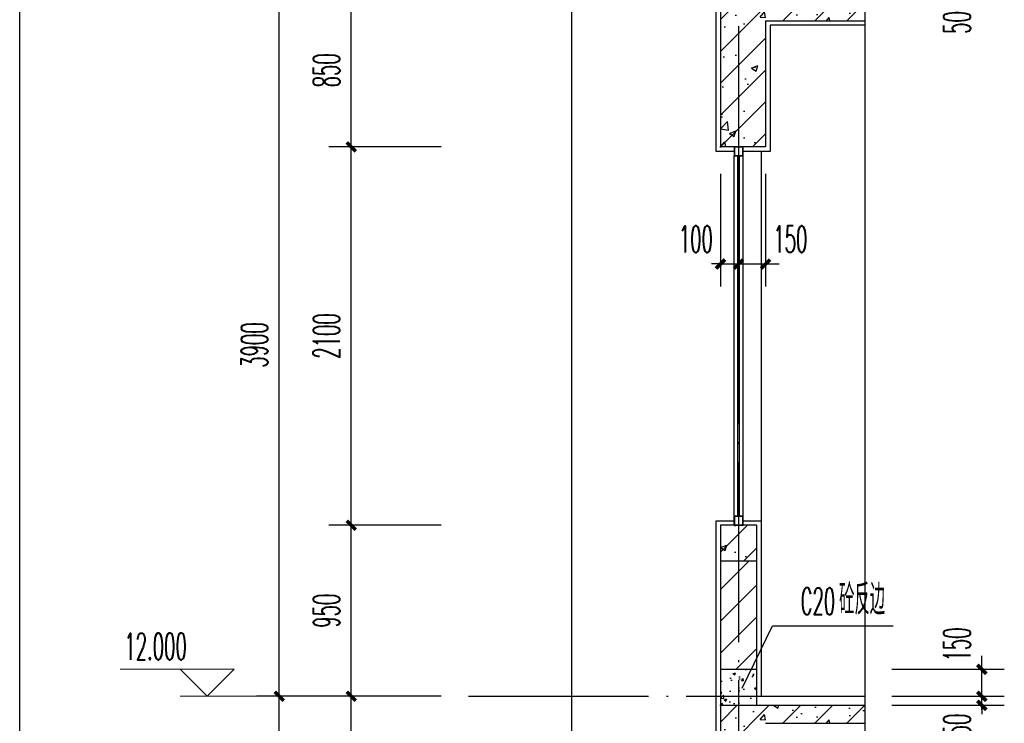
# Model space of a CAD drawing. Extents: x 1779708 to 7299578, y -1121471 to 88434.
# Tile 956 of 1056: x 6970419 to 6975885, y -959392 to -955486. Entities that reach past the tile are written whole.
import ezdxf

# ---------------------------------------------------------------- set-up
doc = ezdxf.new("R2010")
doc.units = 0
doc.header["$LTSCALE"] = 1000
doc.header["$MEASUREMENT"] = 0
doc.linetypes.add('DOTE', pattern=[2.42, 2, -0.2, 0.02, -0.2])
doc.layers.get('0').update_dxf_attribs({"linetype": 'CONTINUOUS'})
doc.layers.get('Defpoints').update_dxf_attribs({"linetype": 'CONTINUOUS'})
for name, color, linetype in [('AXIS', 3, 'CONTINUOUS'), ('DIM_LEAD', 3, 'CONTINUOUS'), ('DIM_SYMB', 3, 'CONTINUOUS'), ('DOTE', 1, 'DOTE'), ('PUB_TAB', 7, 'CONTINUOUS'), ('PUB_TEXT', 7, 'CONTINUOUS'), ('WALL', 255, 'CONTINUOUS'), ('WINDOW', 2, 'CONTINUOUS'), ('填充细线', 8, 'CONTINUOUS'), ('粉刷线', 213, 'CONTINUOUS')]:
    doc.layers.add(name, color=color, linetype=linetype)
doc.layers.add('DIM_ELEV', color=3, linetype='CONTINUOUS', lineweight=13)
doc.styles.add('_TCH_DIM', font='SIMPLEX.shx', dxfattribs={"width": 0.7, "bigfont": 'GBCBIG.shx'})
doc.styles.add('_TCH_DIM_T3', font='SIMPLEX.shx', dxfattribs={"width": 0.494118, "bigfont": 'GBCBIG.shx'})
doc.dimstyles.new('_TCH_ARCH&&50', dxfattribs={"dimtxt": 148.75, "dimasz": 50, "dimexe": 125, "dimexo": 150, "dimgap": 63.125, "dimtad": 1, "dimdec": 0, "dimzin": 0, "dimdsep": 46, "dimtxsty": '_TCH_DIM_T3', "dimblk": 'ARCHTICK', "dimcen": 0.09, "dimdle": 75, "dimclrt": 7, "dimazin": 2, "dimtfac": 1, "dimtdec": 0, "dimtix": 1, "dimtmove": 2, "dimatfit": 3, "dimfxl": 250, "dimtolj": 1, "dimtzin": 0, "dimarcsym": 0})

# ---------------------------------------------------------------- blocks, each defined once
blk = doc.blocks.new('_ArchTick')
at = {"color": 0, "linetype": 'ByBlock', "const_width": 0.4}
blk.add_lwpolyline([(-0.5, -0.5), (0.5, 0.5)], dxfattribs=at)
blk = doc.blocks.new('*D1692')
at = {"layer": 'AXIS', "color": 0, "lineweight": -2, "transparency": 16777216}
for p, q in [((6971859.541605, -963217.285577), (6971859.541605, -959167.285577)), ((6972759.541605, -959242.285577), (6971734.541605, -959242.285577)), ((6972759.541605, -963142.285577), (6971734.541605, -963142.285577))]:
    blk.add_line(p, q, dxfattribs=at)
at = {"layer": 'Defpoints', "color": 0, "transparency": 16777216}
for p in [(6971859.541605, -959242.285577), (6972909.541605, -959242.285577), (6972909.541605, -963142.285577)]:
    blk.add_point(p, dxfattribs=at)
at = {"layer": 'AXIS', "color": 0, "lineweight": -2, "transparency": 16777216, "xscale": 50, "yscale": 50, "zscale": 50}
for p, rotation in [((6971859.541605, -959242.285577), 90), ((6971859.541605, -963142.285577), 270)]:
    blk.add_blockref('_ArchTick', p, dxfattribs=dict(at, rotation=rotation))
at = {"layer": 'AXIS', "color": 7, "transparency": 16777216, "insert": (6971722.041605, -961192.285577), "char_height": 148.75, "attachment_point": 5, "rotation": 90, "style": '_TCH_DIM_T3'}
blk.add_mtext('\\A1;3900', dxfattribs=at)
blk = doc.blocks.new('*D1693')
at = {"layer": 'AXIS', "color": 0, "lineweight": -2, "transparency": 16777216}
for p, q in [((6971859.541605, -959317.285577), (6971859.541605, -955267.285577)), ((6972759.541605, -955342.285577), (6971734.541605, -955342.285577)), ((6972759.541605, -959242.285577), (6971734.541605, -959242.285577))]:
    blk.add_line(p, q, dxfattribs=at)
at = {"layer": 'Defpoints', "color": 0, "transparency": 16777216}
for p in [(6971859.541605, -955342.285577), (6972909.541605, -955342.285577), (6972909.541605, -959242.285577)]:
    blk.add_point(p, dxfattribs=at)
at = {"layer": 'AXIS', "color": 0, "lineweight": -2, "transparency": 16777216, "xscale": 50, "yscale": 50, "zscale": 50}
for p, rotation in [((6971859.541605, -955342.285577), 90), ((6971859.541605, -959242.285577), 270)]:
    blk.add_blockref('_ArchTick', p, dxfattribs=dict(at, rotation=rotation))
at = {"layer": 'AXIS', "color": 7, "transparency": 16777216, "insert": (6971722.041605, -957292.285577), "char_height": 148.75, "attachment_point": 5, "rotation": 90, "style": '_TCH_DIM_T3'}
blk.add_mtext('\\A1;3900', dxfattribs=at)
blk = doc.blocks.new('*D1699')
at = {"layer": 'AXIS', "color": 0, "lineweight": -2, "transparency": 16777216}
for p, q in [((6975759.541605, -959242.285577), (6975759.541605, -959192.285577)), ((6975259.541605, -959242.285577), (6975884.541605, -959242.285577)), ((6975759.541605, -959292.285577), (6975759.541605, -959242.285577)), ((6975259.541605, -959292.285577), (6975884.541605, -959292.285577)), ((6975759.541605, -959292.285577), (6975759.541605, -959342.285577))]:
    blk.add_line(p, q, dxfattribs=at)
at = {"layer": 'Defpoints', "color": 0, "transparency": 16777216}
for p in [(6975109.541605, -959242.285577), (6975759.541605, -959242.285577), (6975109.541605, -959292.285577)]:
    blk.add_point(p, dxfattribs=at)
at = {"layer": 'AXIS', "color": 0, "lineweight": -2, "transparency": 16777216, "xscale": 50, "yscale": 50, "zscale": 50}
for p, rotation in [((6975759.541605, -959242.285577), 270), ((6975759.541605, -959292.285577), 90)]:
    blk.add_blockref('_ArchTick', p, dxfattribs=dict(at, rotation=rotation))
at = {"layer": 'AXIS', "color": 7, "transparency": 16777216, "insert": (6975622.041605, -959401.785577), "char_height": 148.75, "attachment_point": 5, "rotation": 90, "style": '_TCH_DIM_T3'}
blk.add_mtext('\\A1;50', dxfattribs=at)
blk = doc.blocks.new('*D1700')
at = {"layer": 'AXIS', "color": 0, "lineweight": -2, "transparency": 16777216}
for p, q in [((6975759.541605, -959317.285577), (6975759.541605, -959017.285577)), ((6975259.541605, -959092.285577), (6975884.541605, -959092.285577)), ((6975259.541605, -959242.285577), (6975884.541605, -959242.285577))]:
    blk.add_line(p, q, dxfattribs=at)
at = {"layer": 'Defpoints', "color": 0, "transparency": 16777216}
for p in [(6975109.541605, -959092.285577), (6975759.541605, -959092.285577), (6975109.541605, -959242.285577)]:
    blk.add_point(p, dxfattribs=at)
at = {"layer": 'AXIS', "color": 0, "lineweight": -2, "transparency": 16777216, "xscale": 50, "yscale": 50, "zscale": 50}
for p, rotation in [((6975759.541605, -959092.285577), 90), ((6975759.541605, -959242.285577), 270)]:
    blk.add_blockref('_ArchTick', p, dxfattribs=dict(at, rotation=rotation))
at = {"layer": 'AXIS', "color": 7, "transparency": 16777216, "insert": (6975622.041605, -958954.785577), "char_height": 148.75, "attachment_point": 5, "rotation": 90, "style": '_TCH_DIM_T3'}
blk.add_mtext('\\A1;150', dxfattribs=at)
blk = doc.blocks.new('*D1701')
at = {"layer": 'AXIS', "color": 0, "lineweight": -2, "transparency": 16777216}
for p, q in [((6975759.541605, -955342.285577), (6975759.541605, -955292.285577)), ((6975259.541605, -955342.285577), (6975884.541605, -955342.285577)), ((6975759.541605, -955392.285577), (6975759.541605, -955342.285577)), ((6975259.541605, -955392.285577), (6975884.541605, -955392.285577)), ((6975759.541605, -955392.285577), (6975759.541605, -955442.285577))]:
    blk.add_line(p, q, dxfattribs=at)
at = {"layer": 'Defpoints', "color": 0, "transparency": 16777216}
for p in [(6975109.541605, -955342.285577), (6975759.541605, -955342.285577), (6975109.541605, -955392.285577)]:
    blk.add_point(p, dxfattribs=at)
at = {"layer": 'AXIS', "color": 0, "lineweight": -2, "transparency": 16777216, "xscale": 50, "yscale": 50, "zscale": 50}
for p, rotation in [((6975759.541605, -955342.285577), 270), ((6975759.541605, -955392.285577), 90)]:
    blk.add_blockref('_ArchTick', p, dxfattribs=dict(at, rotation=rotation))
at = {"layer": 'AXIS', "color": 7, "transparency": 16777216, "insert": (6975622.041605, -955501.785577), "char_height": 148.75, "attachment_point": 5, "rotation": 90, "style": '_TCH_DIM_T3'}
blk.add_mtext('\\A1;50', dxfattribs=at)
blk = doc.blocks.new('*D1719')
at = {"layer": 'AXIS', "color": 0, "lineweight": -2, "transparency": 16777216}
for p, q in [((6972259.541605, -960167.285577), (6972259.541605, -959167.285577)), ((6972759.541605, -959242.285577), (6972134.541605, -959242.285577)), ((6972759.541605, -960092.285577), (6972134.541605, -960092.285577))]:
    blk.add_line(p, q, dxfattribs=at)
at = {"layer": 'Defpoints', "color": 0, "transparency": 16777216}
for p in [(6972259.541605, -959242.285577), (6972909.541605, -959242.285577), (6972909.541605, -960092.285577)]:
    blk.add_point(p, dxfattribs=at)
at = {"layer": 'AXIS', "color": 0, "lineweight": -2, "transparency": 16777216, "xscale": 50, "yscale": 50, "zscale": 50}
for p, rotation in [((6972259.541605, -959242.285577), 90), ((6972259.541605, -960092.285577), 270)]:
    blk.add_blockref('_ArchTick', p, dxfattribs=dict(at, rotation=rotation))
at = {"layer": 'AXIS', "color": 7, "transparency": 16777216, "insert": (6972122.041605, -959667.285577), "char_height": 148.75, "attachment_point": 5, "rotation": 90, "style": '_TCH_DIM_T3'}
blk.add_mtext('\\A1;850', dxfattribs=at)
blk = doc.blocks.new('*D1720')
at = {"layer": 'AXIS', "color": 0, "lineweight": -2, "transparency": 16777216}
for p, q in [((6972259.541605, -959317.285577), (6972259.541605, -958217.285577)), ((6972759.541605, -958292.285577), (6972134.541605, -958292.285577)), ((6972759.541605, -959242.285577), (6972134.541605, -959242.285577))]:
    blk.add_line(p, q, dxfattribs=at)
at = {"layer": 'Defpoints', "color": 0, "transparency": 16777216}
for p in [(6972259.541605, -958292.285577), (6972909.541605, -958292.285577), (6972909.541605, -959242.285577)]:
    blk.add_point(p, dxfattribs=at)
at = {"layer": 'AXIS', "color": 0, "lineweight": -2, "transparency": 16777216, "xscale": 50, "yscale": 50, "zscale": 50}
for p, rotation in [((6972259.541605, -958292.285577), 90), ((6972259.541605, -959242.285577), 270)]:
    blk.add_blockref('_ArchTick', p, dxfattribs=dict(at, rotation=rotation))
at = {"layer": 'AXIS', "color": 7, "transparency": 16777216, "insert": (6972122.041605, -958767.285577), "char_height": 148.75, "attachment_point": 5, "rotation": 90, "style": '_TCH_DIM_T3'}
blk.add_mtext('\\A1;950', dxfattribs=at)
blk = doc.blocks.new('*D1721')
at = {"layer": 'AXIS', "color": 0, "lineweight": -2, "transparency": 16777216}
for p, q in [((6972259.541605, -958367.285577), (6972259.541605, -956117.285577)), ((6972759.541605, -956192.285577), (6972134.541605, -956192.285577)), ((6972759.541605, -958292.285577), (6972134.541605, -958292.285577))]:
    blk.add_line(p, q, dxfattribs=at)
at = {"layer": 'Defpoints', "color": 0, "transparency": 16777216}
for p in [(6972259.541605, -956192.285577), (6972909.541605, -956192.285577), (6972909.541605, -958292.285577)]:
    blk.add_point(p, dxfattribs=at)
at = {"layer": 'AXIS', "color": 0, "lineweight": -2, "transparency": 16777216, "xscale": 50, "yscale": 50, "zscale": 50}
for p, rotation in [((6972259.541605, -956192.285577), 90), ((6972259.541605, -958292.285577), 270)]:
    blk.add_blockref('_ArchTick', p, dxfattribs=dict(at, rotation=rotation))
at = {"layer": 'AXIS', "color": 7, "transparency": 16777216, "insert": (6972122.041605, -957242.285577), "char_height": 148.75, "attachment_point": 5, "rotation": 90, "style": '_TCH_DIM_T3'}
blk.add_mtext('\\A1;2100', dxfattribs=at)
blk = doc.blocks.new('*D1722')
at = {"layer": 'AXIS', "color": 0, "lineweight": -2, "transparency": 16777216}
for p, q in [((6972259.541605, -956267.285577), (6972259.541605, -955267.285577)), ((6972759.541605, -955342.285577), (6972134.541605, -955342.285577)), ((6972759.541605, -956192.285577), (6972134.541605, -956192.285577))]:
    blk.add_line(p, q, dxfattribs=at)
at = {"layer": 'Defpoints', "color": 0, "transparency": 16777216}
for p in [(6972259.541605, -955342.285577), (6972909.541605, -955342.285577), (6972909.541605, -956192.285577)]:
    blk.add_point(p, dxfattribs=at)
at = {"layer": 'AXIS', "color": 0, "lineweight": -2, "transparency": 16777216, "xscale": 50, "yscale": 50, "zscale": 50}
for p, rotation in [((6972259.541605, -955342.285577), 90), ((6972259.541605, -956192.285577), 270)]:
    blk.add_blockref('_ArchTick', p, dxfattribs=dict(at, rotation=rotation))
at = {"layer": 'AXIS', "color": 7, "transparency": 16777216, "insert": (6972122.041605, -955767.285577), "char_height": 148.75, "attachment_point": 5, "rotation": 90, "style": '_TCH_DIM_T3'}
blk.add_mtext('\\A1;850', dxfattribs=at)
blk = doc.blocks.new('*D1734')
at = {"layer": 'AXIS', "color": 0, "lineweight": -2, "transparency": 16777216}
for p, q in [((6974309.541605, -956342.285577), (6974309.541605, -956967.285577)), ((6974409.541605, -956342.285577), (6974409.541605, -956967.285577)), ((6974309.541605, -956842.285577), (6974259.541605, -956842.285577)), ((6974309.541605, -956842.285577), (6974409.541605, -956842.285577)), ((6974409.541605, -956842.285577), (6974459.541605, -956842.285577))]:
    blk.add_line(p, q, dxfattribs=at)
at = {"layer": 'Defpoints', "color": 0, "transparency": 16777216}
for p in [(6974309.541605, -956192.285577), (6974409.541605, -956192.285577), (6974409.541605, -956842.285577)]:
    blk.add_point(p, dxfattribs=at)
at = {"layer": 'AXIS', "color": 0, "lineweight": -2, "transparency": 16777216, "xscale": 50, "yscale": 50, "zscale": 50}
blk.add_blockref('_ArchTick', (6974309.541605, -956842.285577), dxfattribs=at)
at = {"layer": 'AXIS', "color": 0, "lineweight": -2, "transparency": 16777216, "xscale": 50, "yscale": 50, "zscale": 50, "rotation": 180}
blk.add_blockref('_ArchTick', (6974409.541605, -956842.285577), dxfattribs=at)
at = {"layer": 'AXIS', "color": 7, "transparency": 16777216, "insert": (6974172.041605, -956704.785577), "char_height": 148.75, "attachment_point": 5, "style": '_TCH_DIM_T3'}
blk.add_mtext('\\A1;100', dxfattribs=at)
blk = doc.blocks.new('*D1735')
at = {"layer": 'AXIS', "color": 0, "lineweight": -2, "transparency": 16777216}
for p, q in [((6974409.541605, -956342.285577), (6974409.541605, -956967.285577)), ((6974559.541605, -956342.285577), (6974559.541605, -956967.285577)), ((6974334.541605, -956842.285577), (6974634.541605, -956842.285577))]:
    blk.add_line(p, q, dxfattribs=at)
at = {"layer": 'Defpoints', "color": 0, "transparency": 16777216}
for p in [(6974409.541605, -956192.285577), (6974559.541605, -956192.285577), (6974559.541605, -956842.285577)]:
    blk.add_point(p, dxfattribs=at)
at = {"layer": 'AXIS', "color": 0, "lineweight": -2, "transparency": 16777216, "xscale": 50, "yscale": 50, "zscale": 50, "rotation": 180}
blk.add_blockref('_ArchTick', (6974409.541605, -956842.285577), dxfattribs=at)
at = {"layer": 'AXIS', "color": 0, "lineweight": -2, "transparency": 16777216, "xscale": 50, "yscale": 50, "zscale": 50}
blk.add_blockref('_ArchTick', (6974559.541605, -956842.285577), dxfattribs=at)
at = {"layer": 'AXIS', "color": 7, "transparency": 16777216, "insert": (6974697.041605, -956704.785577), "char_height": 148.75, "attachment_point": 5, "style": '_TCH_DIM_T3'}
blk.add_mtext('\\A1;150', dxfattribs=at)

msp = doc.modelspace()

# ---------------------------------------------------------------- hatches: boundary and pattern name
at = {"layer": '填充细线'}
h = msp.add_hatch(dxfattribs=at)
h.set_pattern_fill('钢筋混凝土', color=114, scale=50)
h.set_pattern_definition([(45, (6974309.54, -956192.29), (-88.388, 88.388), []), (50, (6974309.54, -956192.3), (358.63, -31.376), [37.5, -412.5]), (355, (6974309.54, -956192.3), (-69.38, 376.1), [30, -330]), (100.45, (6974339.43, -956194.9), (289.25, 344.72), [31.87, -350.57]), (46.184, (6974309.54, -956092.3), (533.62, -82.76), [56.25, -618.75]), (96.636, (6974354, -956099.2), (467.33, 487.06), [47.8, -525.86]), (351.184, (6974309.54, -956092.3), (467.33, 487.06), [45, -495]), (21, (6974359.54, -956117.3), (298.45, -201.31), [37.5, -412.5]), (326, (6974359.54, -956117.3), (121.66, 362.58), [30, -330]), (71.45, (6974384.4, -956134.06), (420.11, 161.27), [31.87, -350.57]), (37.5, (6974309.54, -956192.29), (6.08, 166.447), [0, -326, 0, -335, 0, -331.25]), (7.5, (6974309.54, -956192.29), (131.535, 197.206), [0, -191, 0, -318.5, 0, -126.25]), (327.5, (6974198.04, -956192.29), (266.911, -11.277), [0, -125, 0, -390, 0, -517.5]), (317.5, (6974148.04, -956192.29), (291.593, 50.052), [0, -162.5, 0, -259, 0, -367.5])])
h.paths.add_polyline_path([(6974559.5, -955492.3), (6975109.5, -955492.3), (6975109.5, -955392.3), (6974309.5, -955392.3), (6974309.5, -956192.3), (6974559.5, -956192.3)])
h = msp.add_hatch(dxfattribs=at)
h.set_pattern_fill('钢筋混凝土', color=114, scale=50)
h.set_pattern_definition([(45, (6974259.54, -958492.29), (-88.39, 88.39), []), (50, (6974259.54, -958492.3), (358.63, -31.38), [37.5, -412.5]), (355, (6974259.54, -958492.3), (-69.38, 376.1), [30, -330]), (100.45, (6974289.43, -958494.9), (289.25, 344.72), [31.87, -350.57]), (46.18, (6974259.54, -958392.3), (533.6, -82.76), [56.25, -618.75]), (96.64, (6974304, -958399.2), (467.33, 487.06), [47.8, -525.86]), (351.18, (6974259.54, -958392.3), (467.33, 487.06), [45, -495]), (21, (6974309.54, -958417.3), (298.45, -201.3), [37.5, -412.5]), (326, (6974309.54, -958417.3), (121.66, 362.58), [30, -330]), (71.45, (6974334.4, -958434.06), (420.1, 161.27), [31.87, -350.57]), (37.5, (6974259.54, -958492.29), (6.08, 166.447), [0, -326, 0, -335, 0, -331.25]), (7.5, (6974259.54, -958492.29), (131.53, 197.21), [0, -191, 0, -318.5, 0, -126.25]), (327.5, (6974148.04, -958492.29), (266.91, -11.277), [0, -125, 0, -390, 0, -517.5]), (317.5, (6974098.04, -958492.29), (291.59, 50.05), [0, -162.5, 0, -259, 0, -367.5])])
h.paths.add_polyline_path([(6974509.5, -958292.3), (6974309.5, -958292.3), (6974309.5, -958392.3), (6974309.5, -958492.3), (6974509.5, -958492.3)])
h = msp.add_hatch(dxfattribs=at)
h.set_pattern_fill('普通砖', color=114, scale=50)
h.set_pattern_definition([(45, (6974309.54, -959002.53), (-88.388, 88.388), [])])
h.paths.add_polyline_path([(6974509.5, -958492.3), (6974309.5, -958492.3), (6974309.5, -959092.3), (6974509.5, -959092.3)])
h = msp.add_hatch(dxfattribs=at)
h.set_pattern_fill('混凝土', color=114, scale=20)
h.set_pattern_definition([(50, (6974309.54, -959292.29), (143.45, -12.55), [15, -165]), (355, (6974309.54, -959292.29), (-27.75, 150.44), [12, -132]), (100.45, (6974321.5, -959293.33), (115.7, 137.89), [12.75, -140.23]), (46.184, (6974309.54, -959252.29), (213.45, -33.1), [22.5, -247.5]), (96.64, (6974327.33, -959255.04), (186.93, 194.82), [19.12, -210.34]), (351.18, (6974309.54, -959252.29), (186.93, 194.82), [18, -198]), (21, (6974329.54, -959262.29), (119.38, -80.524), [15, -165]), (326, (6974329.54, -959262.29), (48.66, 145.03), [12, -132]), (71.45, (6974339.49, -959269), (168.045, 64.51), [12.75, -140.23]), (37.5, (6974309.54, -959292.286), (2.432, 66.579), [0, -130.4, 0, -134, 0, -132.5]), (7.5, (6974309.54, -959292.286), (52.614, 78.882), [0, -76.4, 0, -127.4, 0, -50.5]), (327.5, (6974264.94, -959292.286), (106.7645, -4.511), [0, -50, 0, -156, 0, -207]), (317.5, (6974244.94, -959292.29), (116.637, 20.02), [0, -65, 0, -103.6, 0, -147])])
h.paths.add_polyline_path([(6974509.5, -959092.3), (6974309.5, -959092.3), (6974309.5, -959292.3), (6974509.5, -959292.3)])
h = msp.add_hatch(dxfattribs=at)
h.set_pattern_fill('钢筋混凝土', color=114, scale=50)
h.set_pattern_definition([(45, (6974309.54, -960092.29), (-88.388, 88.388), []), (50, (6974309.54, -960092.3), (358.63, -31.376), [37.5, -412.5]), (355, (6974309.54, -960092.3), (-69.38, 376.1), [30, -330]), (100.45, (6974339.43, -960094.9), (289.25, 344.72), [31.87, -350.57]), (46.184, (6974309.54, -959992.3), (533.62, -82.76), [56.25, -618.75]), (96.636, (6974354, -959999.2), (467.33, 487.06), [47.8, -525.86]), (351.184, (6974309.54, -959992.3), (467.33, 487.06), [45, -495]), (21, (6974359.54, -960017.3), (298.45, -201.31), [37.5, -412.5]), (326, (6974359.54, -960017.3), (121.66, 362.58), [30, -330]), (71.45, (6974384.4, -960034.06), (420.11, 161.27), [31.87, -350.57]), (37.5, (6974309.54, -960092.29), (6.08, 166.447), [0, -326, 0, -335, 0, -331.25]), (7.5, (6974309.54, -960092.29), (131.535, 197.206), [0, -191, 0, -318.5, 0, -126.25]), (327.5, (6974198.04, -960092.29), (266.911, -11.277), [0, -125, 0, -390, 0, -517.5]), (317.5, (6974148.04, -960092.29), (291.593, 50.052), [0, -162.5, 0, -259, 0, -367.5])])
h.paths.add_polyline_path([(6974559.5, -959392.3), (6975109.5, -959392.3), (6975109.5, -959292.3), (6974309.5, -959292.3), (6974309.5, -960092.3), (6974559.5, -960092.3)])

# ---------------------------------------------------------------- linework, layer by layer
at = {"layer": 'DIM_ELEV'}
for p, q in [((6971609.5, -959092.3), (6970976.2, -959092.3)), ((6971459.5, -959242.3), (6971309.5, -959092.3)), ((6971459.5, -959242.3), (6971609.5, -959092.3)), ((6972259.5, -959242.3), (6971309.5, -959242.3))]:
    msp.add_line(p, q, dxfattribs=at)
at = {"layer": 'DIM_LEAD'}
for p, q in [((6974428.6, -959196.3), (6974598.7, -958850.9)), ((6974428.6, -959196.3), (6974598.7, -958850.9)), ((6974598.7, -958850.9), (6975267.7, -958850.9))]:
    msp.add_line(p, q, dxfattribs=at)
at = {"layer": 'DIM_SYMB'}
msp.add_lwpolyline([(6975109.5, -945692.3), (6975109.5, -955036), (6975214.5, -955074.3), (6975004.5, -955111.3), (6975109.5, -955148.5), (6975109.5, -964492.3)], dxfattribs=at)
at = {"layer": 'DOTE', "linetype": 'DOTE', "ltscale": 0.5}
for p, q in [((6974409.5, -945842.3), (6974409.5, -964342.3)), ((6972909.5, -959242.3), (6975109.5, -959242.3))]:
    msp.add_line(p, q, dxfattribs=at)
at = {"layer": 'PUB_TAB'}
msp.add_line((6970419.2, -973350.2), (6970419.2, -944650.2), dxfattribs=at)
at = {"layer": 'WALL'}
for p, q in [((6974309.5, -954392.3), (6974309.5, -956192.3)), ((6974559.5, -955492.3), (6974559.5, -956192.3)), ((6974559.5, -955492.3), (6975109.5, -955492.3)), ((6974559.5, -956192.3), (6974309.5, -956192.3)), ((6974509.5, -958292.3), (6974309.5, -958292.3)), ((6974309.5, -958292.3), (6974309.5, -960092.3)), ((6974509.5, -958292.3), (6974509.5, -959292.3)), ((6974509.5, -958492.3), (6974309.5, -958492.3)), ((6974309.5, -959092.3), (6974509.5, -959092.3)), ((6974309.5, -959292.3), (6975109.5, -959292.3)), ((6974559.5, -959392.3), (6975109.5, -959392.3))]:
    msp.add_line(p, q, dxfattribs=at)
at = {"layer": 'WINDOW'}
for p, q in [((6974384.5, -958292.3), (6974384.5, -956242.3)), ((6974434.5, -958292.3), (6974434.5, -956242.3))]:
    msp.add_line(p, q, dxfattribs=at)
at = {"layer": 'WINDOW', "color": 4}
for p, q in [((6974404.5, -958242.3), (6974404.5, -956242.3)), ((6974414.5, -958242.3), (6974414.5, -956242.3))]:
    msp.add_line(p, q, dxfattribs=at)
at = {"layer": 'WINDOW'}
for points in [[(6974434.5, -956242.3), (6974434.5, -956192.3), (6974384.5, -956192.3), (6974384.5, -956242.3)], [(6974432.5, -956240.3), (6974432.5, -956194.3), (6974386.5, -956194.3), (6974386.5, -956240.3)], [(6974434.5, -958292.3), (6974434.5, -958242.3), (6974384.5, -958242.3), (6974384.5, -958292.3)], [(6974432.5, -958290.3), (6974432.5, -958244.3), (6974386.5, -958244.3), (6974386.5, -958290.3)]]:
    msp.add_lwpolyline(points, close=True, dxfattribs=at)
at = {"layer": '粉刷线'}
for p, q in [((6973484.5, -963212.3), (6973484.5, -948417.3)), ((6974534.5, -956217.3), (6974534.5, -958267.3)), ((6974509.5, -959242.3), (6975109.5, -959242.3))]:
    msp.add_line(p, q, dxfattribs=at)
for points in [[(6974384.5, -956217.3), (6974284.5, -956217.3), (6974284.5, -954367.3), (6974384.5, -954367.3)], [(6975109.5, -955517.3), (6974584.5, -955517.3), (6974584.5, -956217.3), (6974434.5, -956217.3)], [(6974384.5, -960117.3), (6974284.5, -960117.3), (6974284.5, -958267.3), (6974384.5, -958267.3)], [(6974434.5, -958267.3), (6974534.5, -958267.3), (6974534.5, -959242.3)]]:
    msp.add_lwpolyline(points, dxfattribs=at)

# ---------------------------------------------------------------- texts
at = {"layer": 'PUB_TEXT', "color": 7, "style": '_TCH_DIM'}
for s, height, width, p in [('砼反边', 168.79, 0.7, (6974967.6, -958789.1)), ('C20', 148.75, 0.494118, (6974754.1, -958789.1)), ('12.000', 148.75, 0.494118, (6971000, -959039.8))]:
    msp.add_text(s, height=height, dxfattribs=dict(at, width=width)).set_placement(p)

# ---------------------------------------------------------------- dimensions: what is measured, and where the dimension line sits
at = {"layer": 'AXIS'}
for p1, p2, distance, picture, middle in [((6972909.5, -959242.3), (6972909.5, -955342.3), 1050, '*D1693', (6971722, -957292.3)), ((6972909.5, -956192.3), (6972909.5, -955342.3), 650, '*D1722', (6972122, -955767.3)), ((6972909.5, -958292.3), (6972909.5, -956192.3), 650, '*D1721', (6972122, -957242.3)), ((6972909.5, -959242.3), (6972909.5, -958292.3), 650, '*D1720', (6972122, -958767.3)), ((6972909.5, -963142.3), (6972909.5, -959242.3), 1050, '*D1692', (6971722, -961192.3)), ((6972909.5, -960092.3), (6972909.5, -959242.3), 650, '*D1719', (6972122, -959667.3))]:
    dim = msp.add_aligned_dim(p1=p1, p2=p2, distance=distance, dimstyle='_TCH_ARCH&&50', dxfattribs=at)
    dim.commit()
    dim.dimension.update_dxf_attribs({"geometry": picture, "text_midpoint": middle})
for base, p1, p2, angle, picture, middle in [((6975759.5, -955342.3), (6975109.5, -955392.3), (6975109.5, -955342.3), 90, '*D1701', (6975622, -955501.8)), ((6974409.5, -956842.3), (6974309.5, -956192.3), (6974409.5, -956192.3), 0, '*D1734', (6974172, -956704.8)), ((6974559.5, -956842.3), (6974409.5, -956192.3), (6974559.5, -956192.3), 0, '*D1735', (6974697, -956704.8)), ((6975759.5, -959092.3), (6975109.5, -959242.3), (6975109.5, -959092.3), 90, '*D1700', (6975622, -958954.8)), ((6975759.5, -959242.3), (6975109.5, -959292.3), (6975109.5, -959242.3), 90, '*D1699', (6975622, -959401.8))]:
    dim = msp.add_linear_dim(base=base, p1=p1, p2=p2, angle=angle, dimstyle='_TCH_ARCH&&50', dxfattribs=at)
    dim.commit()
    dim.dimension.update_dxf_attribs({"geometry": picture, "text_midpoint": middle, "dimtype": 161})

doc.saveas('drawing.dxf')
